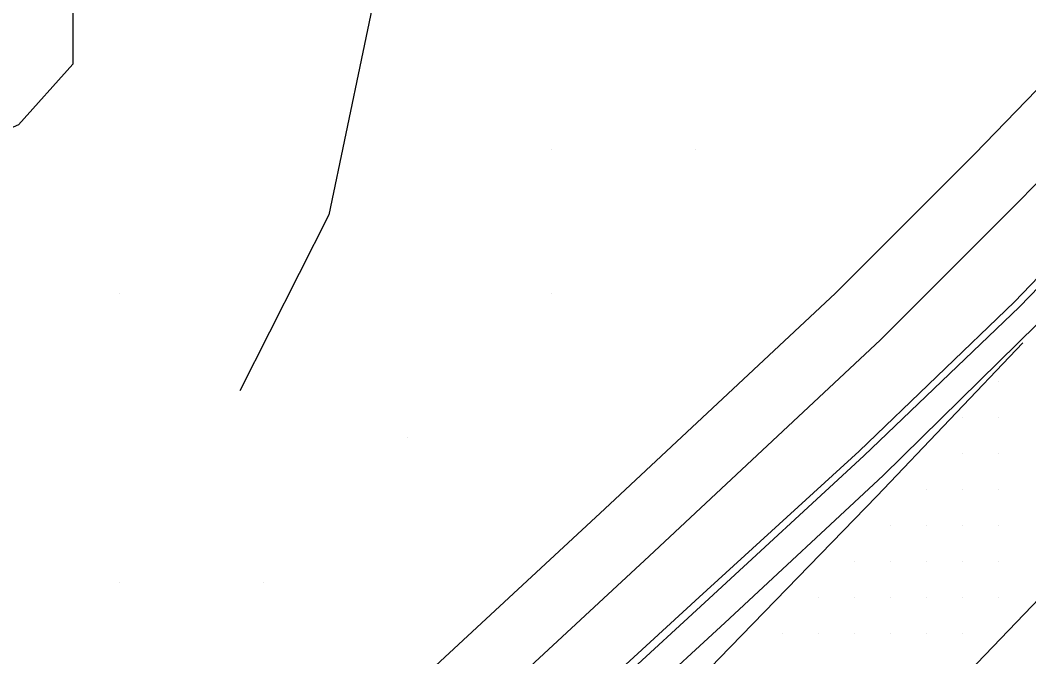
# Model space of a CAD drawing. Extents: x 1762120 to 1766775, y 709485 to 712965.
# Drawn here: x 1765988.4 to 1766058.3, y 709899.6 to 709943.8 of the extents above; entities that cross this region are included whole.
import ezdxf

# ---------------------------------------------------------------- set-up
doc = ezdxf.new("R2010")
doc.units = 0
for name, color, linetype in [('Exist DTM Drainline', 7, 'Continuous'), ('Exist DTM QL2 LIDAR Elevation Point', 7, 'Continuous'), ('Exist DTM Scan Elevation Point', 7, 'Continuous'), ('Exist Roads Curbs', 7, 'Continuous'), ('Exist Roads EOP', 7, 'Continuous'), ('Exist Roads EOT', 7, 'Continuous'), ('PH Exist DTM Breakline', 7, 'Continuous')]:
    doc.layers.add(name, color=color, linetype=linetype)

msp = doc.modelspace()

# ---------------------------------------------------------------- linework, layer by layer
at = {"layer": 'Exist DTM Drainline'}
msp.add_lwpolyline([(1766063.913, 709930.322), (1766057.701, 709923.91), (1766046.906, 709913.568), (1766035.865, 709903.401), (1766024.816, 709893.244), (1766013.955, 709883.215), (1766002.922, 709873.057), (1765991.913, 709862.875), (1765980.883, 709852.714), (1765969.865, 709842.541), (1765958.834, 709832.379), (1765947.96, 709822.352), (1765936.892, 709812.223), (1765925.699, 709802.239), (1765914.403, 709792.381), (1765903.201, 709782.698), (1765890.304, 709771.843), (1765886.071, 709768.996), (1765882.36, 709767.514), (1765878.452, 709766.471), (1765877.034, 709766.264), (1765873.043, 709766.006), (1765870.064, 709766.269), (1765868.893, 709766.511)], dxfattribs=at)
at = {"layer": 'Exist DTM QL2 LIDAR Elevation Point'}
for p, q in [((1766025.246, 709934.823), (1766025.246, 709934.823)), ((1766035.248, 709934.823), (1766035.248, 709934.823)), ((1765995.242, 709924.822), (1765995.242, 709924.822)), ((1766025.246, 709924.822), (1766025.246, 709924.822)), ((1766015.245, 709914.821), (1766015.245, 709914.821)), ((1765995.242, 709904.819), (1765995.242, 709904.819)), ((1766005.244, 709904.819), (1766005.244, 709904.819))]:
    msp.add_line(p, q, dxfattribs=at)
at = {"layer": 'Exist DTM Scan Elevation Point'}
for p, q in [((1766056.25, 709918.75), (1766056.25, 709918.75)), ((1766053.75, 709916.25), (1766053.75, 709916.25)), ((1766056.25, 709916.25), (1766056.25, 709916.25)), ((1766053.75, 709913.75), (1766053.75, 709913.75)), ((1766056.25, 709913.75), (1766056.25, 709913.75)), ((1766051.25, 709911.25), (1766051.25, 709911.25)), ((1766053.75, 709911.25), (1766053.75, 709911.25)), ((1766056.25, 709911.25), (1766056.25, 709911.25)), ((1766048.75, 709908.75), (1766048.75, 709908.75)), ((1766051.25, 709908.75), (1766051.25, 709908.75)), ((1766053.75, 709908.75), (1766053.75, 709908.75)), ((1766056.25, 709908.75), (1766056.25, 709908.75)), ((1766046.25, 709906.25), (1766046.25, 709906.25)), ((1766048.75, 709906.25), (1766048.75, 709906.25)), ((1766051.25, 709906.25), (1766051.25, 709906.25)), ((1766053.75, 709906.25), (1766053.75, 709906.25)), ((1766056.25, 709906.25), (1766056.25, 709906.25)), ((1766043.75, 709903.75), (1766043.75, 709903.75)), ((1766046.25, 709903.75), (1766046.25, 709903.75)), ((1766048.75, 709903.75), (1766048.75, 709903.75)), ((1766051.25, 709903.75), (1766051.25, 709903.75)), ((1766053.75, 709903.75), (1766053.75, 709903.75)), ((1766056.25, 709903.75), (1766056.25, 709903.75)), ((1766041.25, 709901.25), (1766041.25, 709901.25)), ((1766043.75, 709901.25), (1766043.75, 709901.25)), ((1766046.25, 709901.25), (1766046.25, 709901.25)), ((1766048.75, 709901.25), (1766048.75, 709901.25)), ((1766051.25, 709901.25), (1766051.25, 709901.25)), ((1766053.75, 709901.25), (1766053.75, 709901.25))]:
    msp.add_line(p, q, dxfattribs=at)
at = {"layer": 'Exist Roads Curbs'}
msp.add_lwpolyline([(1766063.53, 709930.688), (1766057.342, 709924.252), (1766046.563, 709913.904), (1766035.487, 709903.772), (1766024.434, 709893.619), (1766013.573, 709883.614), (1766002.494, 709873.505), (1765991.481, 709863.328), (1765980.451, 709853.167), (1765969.428, 709842.996), (1765958.417, 709832.814), (1765947.518, 709822.842), (1765936.466, 709812.697), (1765925.269, 709802.717), (1765913.954, 709792.88), (1765902.832, 709783.128), (1765889.902, 709772.315), (1765885.785, 709769.578), (1765882.075, 709768.097), (1765878.193, 709767.028), (1765877.043, 709766.866), (1765873.044, 709766.666), (1765870.186, 709766.93), (1765869.526, 709767.079)], dxfattribs=at)
at = {"layer": 'Exist Roads EOP'}
msp.add_lwpolyline([(1766089.315, 709953.874), (1766086.075, 709950.579), (1766075.675, 709939.771), (1766065.305, 709928.947), (1766058.917, 709922.709), (1766048.239, 709912.221), (1766037.255, 709901.998), (1766026.211, 709891.835), (1766015.265, 709881.795), (1766004.275, 709871.591), (1765993.219, 709861.458), (1765982.19, 709851.297), (1765971.169, 709841.129), (1765960.118, 709830.988), (1765949.214, 709820.903), (1765938.132, 709810.793), (1765926.999, 709800.739), (1765915.635, 709790.959), (1765904.412, 709781.204), (1765891.531, 709770.326), (1765886.818, 709767.345), (1765883.166, 709765.731)], dxfattribs=at)
at = {"layer": 'Exist Roads EOT'}
for points in [[(1765841.689, 709692.577), (1765864.596, 709713.332), (1765872.021, 709720.214), (1765893.573, 709740.456), (1765900.275, 709746.855), (1765921.62, 709767.167), (1765928.6, 709773.951), (1765950.637, 709795.032), (1765957.754, 709801.825), (1765979.911, 709823.397), (1765986.543, 709829.934), (1766007.42, 709850.752), (1766014.256, 709857.65), (1766036.063, 709879.705), (1766042.195, 709886.104), (1766063.481, 709908.272), (1766069.837, 709914.951), (1766090.245, 709936.851), (1766096.617, 709943.658)], [(1765897.844, 709762.048), (1765900.012, 709764.174), (1765910.986, 709774.664), (1765921.646, 709784.995), (1765932.116, 709795.114), (1765943.052, 709805.629), (1765953.495, 709815.752), (1765963.759, 709825.874), (1765974.337, 709836.395), (1765985.518, 709847.452), (1765995.356, 709857.34), (1766005.949, 709867.937), (1766016.822, 709878.851), (1766027.034, 709889.261), (1766036.866, 709899.51), (1766047.789, 709910.781), (1766057.933, 709921.403)]]:
    msp.add_lwpolyline(points, dxfattribs=at)
at = {"layer": 'PH Exist DTM Breakline'}
for points in [[(1765991.561, 710109.319), (1765994.077, 710105.557), (1765999.336, 710100.077), (1766003.345, 710096.029), (1766008.572, 710088.483), (1766013.889, 710078.492), (1766017.109, 710070.681), (1766022.122, 710052.025), (1766022.3, 710032.589), (1766019.61, 710014.574), (1766017.975, 710005.903), (1766014.642, 709990.18), (1766014.258, 709979.953), (1766013.641, 709966.378), (1766013.33, 709947.235), (1766009.788, 709930.281), (1766003.606, 709918.093)], [(1766102.274, 709978.949), (1766101.296, 709977.752), (1766099.411, 709975.618), (1766095.957, 709971.406), (1766092.048, 709967.172), (1766085.753, 709960.561), (1766075.01, 709949.139), (1766057.815, 709931.363), (1766048.059, 709921.624), (1766032.009, 709906.612), (1766012.951, 709888.954), (1765990.858, 709868.83), (1765976.042, 709854.938), (1765964.037, 709844), (1765947.701, 709829.061), (1765936.413, 709818.651), (1765924.816, 709807.699), (1765913.373, 709798.119), (1765901.856, 709788.048), (1765891.251, 709779.02), (1765887.385, 709775.439), (1765883.959, 709772.436)], [(1765964.359, 709956.437), (1765969.05, 709960.133), (1765973.315, 709961.535), (1765981.016, 709960.25), (1765988.079, 709955.276), (1765992.055, 709948.901), (1765992.041, 709940.74), (1765988.265, 709936.516), (1765983.076, 709934.291), (1765975.44, 709934.612), (1765968.528, 709937.168), (1765963.77, 709944.065), (1765961.698, 709949.401), (1765962.579, 709953.863)], [(1766071.753, 709952.244), (1766054.607, 709934.52), (1766044.932, 709924.86), (1766028.943, 709909.906), (1766009.906, 709892.268), (1765987.804, 709872.135), (1765972.988, 709858.243), (1765961.003, 709847.323), (1765944.657, 709832.375), (1765933.342, 709821.941), (1765921.824, 709811.063), (1765910.447, 709801.538), (1765898.916, 709791.455), (1765888.262, 709782.385), (1765884.372, 709778.782), (1765880.993, 709775.82)]]:
    msp.add_lwpolyline(points, dxfattribs=at)

doc.saveas('drawing.dxf')
